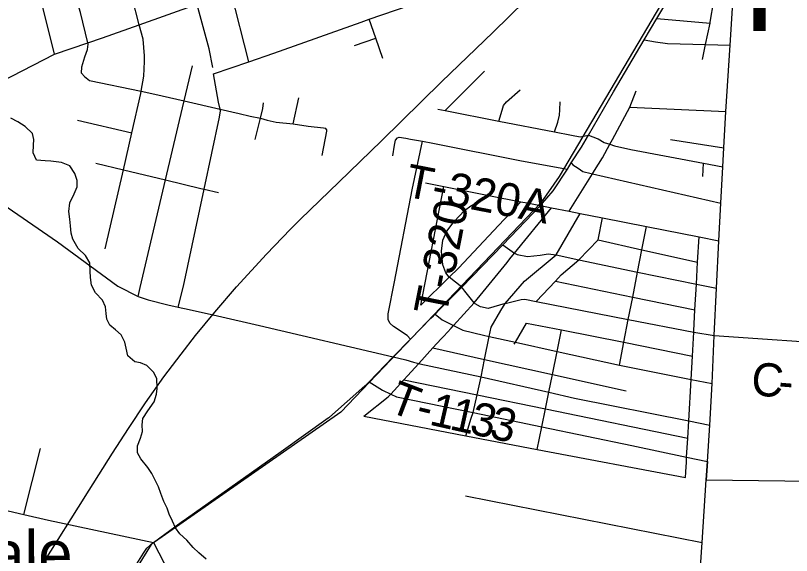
# Model space of a CAD drawing. Extents: x 114604 to 551442, y 316898 to 567001.
# Drawn here: x 189112 to 196136, y 374135 to 379020 of the extents above; entities that cross this region are included whole.
import ezdxf

# ---------------------------------------------------------------- set-up
doc = ezdxf.new("R2010")
doc.units = 0
for name, color, linetype in [('_CIVIL_CONSTRUCTION', 7, 'Continuous'), ('GE_P_Alignment_1000_Bearings', 7, 'Continuous'), ('GE_P_Alignment_1000_Cardinal_Points', 7, 'Continuous'), ('GE_P_Alignment_1000_Stations', 7, 'Continuous'), ('GE_P_Alignment_100_Cardinal_Points', 7, 'Continuous'), ('GE_P_Alignment_500_Bearings', 7, 'Continuous'), ('GE_P_Alignment_500_Stations', 7, 'Continuous'), ('PM_P_Cells', 7, 'Continuous'), ('PM_P_CL_Double_Solid', 7, 'Continuous'), ('PM_P_Crosswalk', 7, 'Continuous')]:
    doc.layers.add(name, color=color, linetype=linetype)

msp = doc.modelspace()

# ---------------------------------------------------------------- linework, layer by layer
at = {"layer": '_CIVIL_CONSTRUCTION'}
for p, q in [((194916.8, 378992.5), (195033.9, 379188.9)), ((194801.2, 378798.6), (194916.8, 378992.5)), ((194110, 377628.6), (194140.4, 377687.2)), ((193522.9, 376944.9), (193864.4, 377300.2)), ((193151.7, 376560.9), (193522.9, 376944.9)), ((192990.2, 376399.6), (193151.7, 376560.9)), ((192949.8, 376359.3), (192990.2, 376399.6)), ((192894.7, 376303.9), (192909.4, 376318.9)), ((192909.4, 376318.9), (192949.8, 376359.3)), ((192531.8, 375932.8), (192688.6, 376092.9)), ((192312.8, 375704.2), (192531.8, 375932.8)), ((190355.9, 374248.4), (190359.6, 374251.5))]:
    msp.add_line(p, q, dxfattribs=at)
for points in [[(194299.2, 377936.2), (194526, 378329.7), (194801.2, 378798.6)], [(194140.4, 377687.2), (194234.4, 377830), (194299.2, 377936.2)], [(193864.4, 377300.2), (193980.2, 377432.7), (194110, 377628.6)], [(192688.6, 376092.9), (192872.6, 376281.3), (192894.7, 376303.9)], [(191516.5, 375076.7), (191943.2, 375379.2), (191955.2, 375387.2), (192275.4, 375667.9), (192287.1, 375678.2), (192312.8, 375704.2)], [(190359.6, 374251.5), (190612.4, 374435.1), (190658.8, 374468.7), (191516.5, 375076.7)], [(190270.8, 374155.2), (190299.8, 374201.9), (190355.9, 374248.4)], [(189975.3, 373676.9), (190070.1, 373833.1), (190210, 374057.7), (190270.8, 374155.2)]]:
    msp.add_lwpolyline(points, dxfattribs=at)
at = {"layer": 'GE_P_Alignment_1000_Bearings'}
for points in [[(196041.6, 380963.5), (194033.4, 377563.3), (193868.1, 377325.2), (192058.1, 375431.3), (190340.5, 374234.8), (188290.1, 370932.4), (187383.2, 369296.1), (186211.4, 367713.7), (185191.3, 366327.4), (183802.2, 363991.4), (182496.1, 361739.6), (179755.4, 357652.8), (178697.7, 356015.2), (176027.5, 351942.2), (171808.5, 345313.1), (170010.5, 342458.8), (166009.2, 336033.6), (165560.1, 335287.7), (165457.7, 335042), (165304.5, 334515.6), (164243.2, 330883.3)], [(189050.5, 373571.6), (189430.4, 374173.3), (189683, 374572.1), (189777.4, 374724.7), (189990.3, 375061.5), (190133.7, 375282), (190289.1, 375515.4), (190455.7, 375749.4), (190611.9, 375956.6), (190742.3, 376124), (190914.8, 376335.9), (191111.9, 376564.5), (191382.5, 376860.9), (191602.1, 377085.4), (191692.2, 377176.8), (192039, 377512.3), (192424, 377887), (192969.1, 378419.2), (193435.5, 378869.9), (193724.6, 379151.4)]]:
    msp.add_lwpolyline(points, dxfattribs=at)
at = {"layer": 'GE_P_Alignment_1000_Cardinal_Points'}
for p, q in [((194916.8, 378992.5), (195399.1, 378949.8)), ((192181.8, 378748.2), (192372.8, 378814.6)), ((192999.7, 378159.3), (193358.3, 378514.9)), ((191624.1, 378038.4), (191676.6, 378274.5)), ((194673.1, 378191.3), (195543.3, 378150.2)), ((191280.6, 377899.6), (191328, 378090.5)), ((195040.4, 377896.9), (195523.2, 377822.6)), ((195332.2, 377564.7), (195340.4, 377683.2)), ((194122.4, 377249.1), (194336.1, 377588.4)), ((192782, 376399.5), (192988.5, 377473.1)), ((192660.9, 375761.3), (192762.3, 375872.3)), ((193187.5, 375218), (193236.9, 375375.5)), ((195375.2, 374985.3), (195364.3, 374819.1)), ((195176.5, 374838.8), (195179.2, 374887.1)), ((193186, 374675.1), (195327.2, 374250.6))]:
    msp.add_line(p, q, dxfattribs=at)
for points in [[(190904.9, 378491.8), (191222.7, 378600.5), (191450.2, 378678.3), (192242.1, 378961), (192313.4, 378985.6), (192675.1, 379110.7), (192707.6, 379121.9)], [(195399.1, 378949.8), (195400.7, 378959.4), (195432.5, 379152)], [(192436.3, 378631.7), (192372.8, 378814.6), (192313.4, 378985.6)], [(195330.8, 378622.6), (195359.1, 378758.2), (195399.1, 378949.8)], [(194801.2, 378798.6), (194903.9, 378781.3), (195014.1, 378767.3), (195359.1, 378758.2), (195580.4, 378752.4)], [(193488.2, 378064.2), (193518.5, 378163.6), (193528.5, 378205.7), (193556.6, 378237.9), (193681, 378346.2)], [(194492.2, 377854.5), (194516.3, 377899.2), (194673.1, 378191.3), (194731.3, 378337.8)], [(193991.4, 377966.2), (194021.6, 378055), (194035.6, 378117.2), (194037.7, 378167.4), (194041.7, 378239.7)], [(191137.1, 378134.2), (191234.8, 378108.7), (191328, 378090.5), (191389.4, 378074.4), (191470.3, 378053.6), (191624.1, 378038.4), (191759.9, 378019), (191898.9, 378005), (191919, 377999.3)], [(192935.2, 378171.9), (192999.7, 378159.3), (193488.2, 378064.2), (193991.4, 377966.2), (194143.8, 377936.5), (194224.6, 377922.9), (194299.2, 377936.2), (194378.4, 377907.2)], [(191886.8, 377754.2), (191928.6, 377973.4), (191928.5, 377986.4), (191919, 377999.3)], [(192528.2, 377749.3), (192542.6, 377847.5), (192552.8, 377893.5), (192568.9, 377913.5), (192585, 377919.5), (192644, 377909.1)], [(192688.6, 376092.9), (192658.3, 376123.7), (192533.8, 376207), (192503.6, 376232.1), (192486.2, 376267.2), (192486.3, 376322.3), (192541.4, 376610.3), (192703, 377441.7), (192794.6, 377882.6)], [(192644, 377909.1), (192688.2, 377901.3), (192794.6, 377882.6), (192889, 377866), (193691, 377704.1), (194110, 377628.6)], [(194336.1, 377588.4), (194353.9, 377616.8), (194426.3, 377731.7), (194492.2, 377854.5)], [(194378.4, 377907.2), (194386.3, 377904.3), (194440.4, 377872.2), (194492.2, 377854.5), (194534.6, 377840), (194680.9, 377807.9), (195340.4, 377683.2), (195514.3, 377650.3)], [(194140.4, 377687.2), (194157.7, 377669.6), (194203.8, 377637.4), (194247.9, 377609.3), (194324, 377591.2), (194336.1, 377588.4), (195497.5, 377323.3)], [(192824.6, 377505.5), (192988.5, 377473.1), (193397.4, 377392.4), (193685.4, 377335.5)], [(193179.7, 376525.8), (193151.7, 376560.9), (193038.3, 376651.3), (193006.6, 376690.4), (192980.6, 376762.7), (192966.6, 376889.1), (192978.7, 376987.5), (193014.8, 377067.8), (193083.1, 377156.1), (193175.3, 377254.4), (193233.4, 377296.5), (193299.6, 377334.7), (193397.4, 377392.4)], [(192782, 376399.5), (193038.3, 376651.3), (193120.9, 376732.5), (193487.9, 377123.8), (193685.4, 377335.5)], [(193561.2, 376785.9), (193587.6, 376818.4), (193628.7, 376869), (193963.5, 377280.5)], [(193685.4, 377335.5), (193743.5, 377324), (193864.4, 377300.2), (193963.5, 377280.5), (194122.4, 377249.1), (194221.9, 377229.4), (194423.9, 377189.4), (194823.1, 377110.4), (195299.7, 377016), (195479.9, 376980.3)], [(193236.9, 375375.5), (193253.4, 375427.9), (193290, 375587.9), (193327.3, 375750.7), (193358, 375909), (193398.3, 376116.4), (193416.8, 376201.4), (193503.6, 376351.2), (193545.7, 376413.2), (193720.2, 376615.8), (194004.5, 376855.3), (194221.9, 377229.4)], [(193826.4, 376432.8), (194000.7, 376617.2), (194052.7, 376672.3), (194212.6, 376809), (194385.9, 376989), (194423.9, 377189.4)], [(194742.7, 376698.6), (194782.1, 376900.4), (194823.1, 377110.4)], [(195275.5, 376589.8), (195286.8, 376787.5), (195299.7, 377016)], [(193522.9, 376944.9), (193628.7, 376869), (193654.2, 376856.8), (193746.3, 376840.7), (193862.6, 376850.7), (193934.8, 376864.7), (194004.5, 376855.3), (194212.6, 376809), (194742.7, 376698.6), (195275.5, 376589.8), (195457.9, 376552.6)], [(194385.9, 376989), (194782.1, 376900.4), (195286.8, 376787.5)], [(193076.6, 376214.8), (193263.8, 376420.2), (193561.2, 376785.9)], [(194578.5, 375856.6), (194618.8, 376063.3), (194659, 376269.5), (194698.7, 376472.8), (194742.7, 376698.6)], [(194000.7, 376617.2), (194698.7, 376472.8), (195262.3, 376356.2)], [(195250.9, 376153.5), (195251.6, 376166.4), (195262.3, 376356.2), (195275.5, 376589.8)], [(193545.7, 376413.2), (193389.3, 376369.1), (193321.2, 376383.2), (193273.1, 376411.3), (193263.8, 376420.2), (193179.7, 376525.8)], [(193545.7, 376413.2), (193688, 376449.3), (193722.1, 376453.3), (193826.4, 376432.8), (194659, 376269.5), (195250.9, 376153.5), (195435.9, 376124.6)], [(192909.4, 376318.9), (192973.2, 376267.6), (193076.6, 376214.8), (193160.2, 376172.1), (193347.6, 376128.1), (193398.3, 376116.4), (193636.7, 376064), (194014.8, 375980.7), (194578.5, 375856.6), (195226.8, 375727.5), (195418.9, 375689.3)], [(193626.6, 376046.3), (193636.7, 376064), (193736, 376236.5)], [(193736, 376236.5), (194054.7, 376176.1), (194618.8, 376063.3), (195238.7, 375939.2)], [(192966.1, 376094.2), (192988.6, 376118.8), (193054.5, 376190.6), (193076.6, 376214.8)], [(193972.3, 375773.1), (194014.8, 375980.7), (194054.7, 376176.1)], [(192762.3, 375872.3), (192890.9, 376012.3), (192966.1, 376094.2)], [(195184.5, 374979.7), (195185.5, 374998.1), (195187, 375024.5), (195196.7, 375195.8), (195205.5, 375352), (195226.8, 375727.5), (195238.7, 375939.2), (195250.9, 376153.5)], [(192890.9, 376012.3), (193358, 375909), (193972.3, 375773.1), (194639.4, 375625.6)], [(192531.8, 375932.8), (192646.1, 375903.2), (192715.9, 375884.6)], [(192715.9, 375884.6), (192762.3, 375872.3), (192771.2, 375869.9), (193327.3, 375750.7), (193939.2, 375610.8), (194170.6, 375557.8), (195205.5, 375352), (195396.6, 375314)], [(192264.4, 375394), (192484.9, 375568.6), (192508.7, 375594.6), (192627.1, 375724.3), (192660.9, 375761.3)], [(193833.7, 375094.8), (193875.3, 375298.1), (193908.5, 375460.7), (193939.2, 375610.8), (193972.3, 375773.1)], [(192312.8, 375704.2), (192433.5, 375629.3), (192508.7, 375594.6), (192561.1, 375570.4), (193253.4, 375427.9), (193875.3, 375298.1), (194689.6, 375128.1), (195187, 375024.5), (195375.2, 374985.3)], [(192627.1, 375724.3), (193290, 375587.9), (193908.5, 375460.7), (195196.7, 375195.8)], [(192264.4, 375394), (193187.5, 375218), (193833.7, 375094.8), (195176.5, 374838.8)], [(195179.2, 374887.1), (195179.5, 374891.9), (195184.5, 374979.7)], [(195364.3, 374819.1), (197260.7, 374794), (197543.7, 374819.8), (197599.8, 374825.8), (197655.9, 374813.8)]]:
    msp.add_lwpolyline(points, dxfattribs=at)
at = {"layer": 'GE_P_Alignment_1000_Stations'}
for p, q in [((194916.8, 378992.5), (195033.9, 379188.9)), ((194801.2, 378798.6), (194916.8, 378992.5)), ((194110, 377628.6), (194140.4, 377687.2)), ((193522.9, 376944.9), (193864.4, 377300.2)), ((193151.7, 376560.9), (193522.9, 376944.9)), ((192990.2, 376399.6), (193151.7, 376560.9)), ((192949.8, 376359.3), (192990.2, 376399.6)), ((192894.7, 376303.9), (192909.4, 376318.9)), ((192909.4, 376318.9), (192949.8, 376359.3)), ((192531.8, 375932.8), (192688.6, 376092.9)), ((192312.8, 375704.2), (192531.8, 375932.8)), ((190355.9, 374248.4), (190359.6, 374251.5))]:
    msp.add_line(p, q, dxfattribs=at)
for points in [[(194299.2, 377936.2), (194526, 378329.7), (194801.2, 378798.6)], [(194140.4, 377687.2), (194234.4, 377830), (194299.2, 377936.2)], [(193864.4, 377300.2), (193980.2, 377432.7), (194110, 377628.6)], [(192688.6, 376092.9), (192872.6, 376281.3), (192894.7, 376303.9)], [(191516.5, 375076.7), (191943.2, 375379.2), (191955.2, 375387.2), (192275.4, 375667.9), (192287.1, 375678.2), (192312.8, 375704.2)], [(190359.6, 374251.5), (190612.4, 374435.1), (190658.8, 374468.7), (191516.5, 375076.7)], [(190270.8, 374155.2), (190299.8, 374201.9), (190355.9, 374248.4)], [(189975.3, 373676.9), (190070.1, 373833.1), (190210, 374057.7), (190270.8, 374155.2)]]:
    msp.add_lwpolyline(points, dxfattribs=at)
at = {"layer": 'GE_P_Alignment_100_Cardinal_Points'}
for p, q in [((189673.2, 378072.2), (190164.7, 377958)), ((189187.4, 374504.2), (189338.9, 375102.7))]:
    msp.add_line(p, q, dxfattribs=at)
for points in [[(189464.6, 378670.3), (189241.5, 379569.1), (189094.7, 380160.2), (189074.1, 380243.4), (188916.2, 380962.2), (188903.5, 381154), (188880.3, 381536.3), (188819.5, 382124.2), (188768.2, 383210.6), (188749.7, 383781.6), (188718.1, 384270.1), (188707, 384499.1)], [(189736.8, 378467.4), (189710.1, 378499), (189713, 378555.2), (189738.7, 378647), (189763.8, 378712.8), (189770.7, 378760.8), (189767.4, 378774), (189698.9, 379047), (189689, 379086.4), (189633.7, 379306.9), (189620.8, 379360.4), (189551.9, 379646.4), (189477, 379957.7), (189409.6, 380237.5), (189297.9, 380701.4), (189246.4, 380976.4), (189234.6, 381037.1), (189219.5, 381207.1), (189198, 381551.6), (189178.4, 381671.8), (189149.3, 382147.7), (189149.1, 382152.2), (189144, 382234.2), (189081.8, 383235.9)], [(190898.2, 378550.7), (190865, 378717.8), (190756.1, 379117.2), (190754.7, 379122.4), (190704.6, 379347.4), (190645.3, 379613.8), (190581.1, 379902.4), (190512.3, 380211.8), (190452, 380482.5), (190449.6, 380493.1), (190343.1, 380947.7), (190252, 381287.5)], [(191222.7, 378600.5), (191065, 379231.4), (190878, 379979.7), (190732.3, 380562.5), (190625.6, 380989.2)], [(189923.4, 376908.3), (190087.9, 377624), (190164.7, 377958), (190246.3, 378313.2), (190249.9, 378334.5), (190273.1, 378471.3), (190278.2, 378603), (190280.3, 378655.7), (190266.8, 378804.4), (190231.2, 378936.8), (190167.7, 379187)], [(185409.7, 378881.1), (185731.1, 378839.2), (185741.4, 378837.8), (186033.6, 378798.8), (186319.5, 378760.6), (186330, 378758.3), (186675.7, 378685.2), (187054.4, 378602.2), (187424.5, 378526.3), (187803.7, 378445.8), (187812.7, 378443.7), (188179.5, 378361.3), (188527.8, 378283.1), (188628.3, 378266.7), (188658.4, 378263.2), (188688.3, 378271.7), (189464.6, 378670.3), (189767.4, 378774), (189899.9, 378819.3), (190231.2, 378936.8), (190754.7, 379122.4)], [(190222.8, 376479), (190241.1, 376559.1), (190470.4, 377532.6), (190635.8, 378234.6), (190639, 378248.3), (190713.9, 378566)], [(190582.7, 376381.6), (190631.7, 376572.5), (190819.3, 377449.2), (190958.6, 378100.3), (190967.6, 378156.3), (190963.5, 378174), (190948.9, 378236.8), (190904.9, 378491.8)], [(189736.8, 378467.4), (189782.1, 378430.6), (190249.9, 378334.5), (190372, 378309.5), (190639, 378248.3), (190963.5, 378174), (191137.1, 378134.2)], [(191328, 378090.5), (191349.8, 378177.9), (191357.3, 378228.7)], [(188403.4, 377716.9), (188548.1, 377620.1), (189492.2, 376972.4), (190038.1, 376571.5), (190222.8, 376479), (190313.6, 376447.2), (190491, 376401.9), (190582.7, 376381.6), (190685.1, 376358.7)], [(189838.2, 377683.6), (190087.9, 377624), (190470.4, 377532.6), (190790.4, 377456.1), (190819.3, 377449.2), (190949.1, 377418.2)], [(190685.1, 376358.7), (190941.1, 376301.5), (191319.8, 376214.5), (192531.8, 375932.8)], [(190359.6, 374251.5), (190596.5, 373795.7), (190644.8, 373732.5), (190695.1, 373677.8), (190737.7, 373641.2), (190810.9, 373591.7), (190886.3, 373556.9), (191092.2, 373511)]]:
    msp.add_lwpolyline(points, dxfattribs=at)
at = {"layer": 'GE_P_Alignment_500_Bearings'}
msp.add_line((195364.3, 374819.1), (195375.2, 374985.3), dxfattribs=at)
for points in [[(195375.2, 374985.3), (195396.6, 375314), (195418.9, 375689.3), (195435.9, 376124.6), (195457.9, 376552.6), (195479.9, 376980.3), (195497.5, 377323.3), (195514.3, 377650.3), (195523.2, 377822.6), (195543.3, 378150.2), (195580.4, 378752.4), (195603.9, 379136.1), (195633.6, 379702.5), (195654.3, 379981.7)], [(182411.5, 376101.3), (182708.6, 376008.6), (183451.5, 375776.6), (184066.1, 375640.6), (184385.1, 375571.7), (184699, 375503.9), (185033, 375430.7), (185275.8, 375377.6), (185530.8, 375321.8), (185805.2, 375261.7), (186339.9, 375145), (187134.1, 374971.6), (187829.6, 374820.2), (188102.8, 374756.6), (188424.5, 374681.8), (189187.4, 374504.2), (189409.5, 374452.5), (190359.6, 374251.5)], [(195435.9, 376124.6), (196663.3, 376040.6)], [(195479.4, 372474.2), (195380.4, 372951.1), (195293.6, 373514.8), (195285.2, 373633.1), (195327.2, 374250.6), (195364.3, 374819.1)]]:
    msp.add_lwpolyline(points, dxfattribs=at)
at = {"layer": 'PM_P_Cells'}
for points in [[(190346.1, 374877.1), (190310.5, 374929.4), (190244.9, 375008), (190215.3, 375064.4), (190215.7, 375126.5), (190242.1, 375194.5), (190262.5, 375256.6), (190256.9, 375316.7), (190265.3, 375372.8), (190309.8, 375442.7), (190366.3, 375524.6), (190388.8, 375594.6), (190395.1, 375646.7), (190389.7, 375737), (190362.1, 375793.3), (190300.4, 375853.8), (190244.5, 375876.3), (190190.6, 375886.6), (190128.9, 375941.2), (190113.3, 376009.4), (190101.7, 376065.7), (190068.1, 376130), (190016.4, 376176.5), (189964.6, 376218.9), (189936.9, 376273.2), (189931.3, 376323.4), (189925.7, 376385.6), (189898, 376443.9), (189834.4, 376510.5), (189798.9, 376578.9), (189789.3, 376649.2), (189787.7, 376707.3), (189784.2, 376783.5), (189744.6, 376847.9), (189679, 376912.5), (189631.5, 376995.1), (189615.8, 377051.3), (189608.2, 377115.5), (189604.6, 377177.7), (189593.1, 377245.9), (189603.6, 377326.1), (189642.1, 377408), (189668.5, 377470), (189668.9, 377528.2), (189649.3, 377590.5), (189603.7, 377658.9), (189527.9, 377691.5), (189431.9, 377702.1), (189379.9, 377706.5), (189301.9, 377711), (189272.3, 377777.4), (189274.8, 377847.5), (189277.1, 377897.6), (189265.5, 377951.9), (189199.8, 378016.4), (189134.1, 378059), (189070.3, 378091.5)], [(190837.4, 374100), (190771.7, 374158.5), (190720, 374207), (190662.4, 374273.5), (190598.7, 374330.1), (190559.1, 374384.5), (190531.4, 374444.8), (190503.8, 374509.1), (190484.2, 374561.4), (190454.6, 374623.7), (190427, 374696.1), (190405.4, 374754.4), (190373.8, 374822.7), (190346.1, 374877.1)]]:
    msp.add_lwpolyline(points, dxfattribs=at)

# ---------------------------------------------------------------- texts
at = {"layer": '_CIVIL_CONSTRUCTION'}
msp.add_text('Briggsdale', height=417.03, rotation=0.41304, dxfattribs=at).set_placement((186994.4, 373925.4))
at = {"layer": 'GE_P_Alignment_500_Stations'}
msp.add_text('FRANKLIN', height=900.05, rotation=0.41329, dxfattribs=at).set_placement((195692.5, 378878.3))
at = {"layer": 'PM_P_CL_Double_Solid'}
for s, rotation, p in [('C', 355.40718, (195764.1, 375586.2)), ('-', 355.42985, (196009.9, 375566.4))]:
    msp.add_text(s, height=300, rotation=rotation, dxfattribs=at).set_placement(p)
at = {"layer": 'PM_P_Crosswalk'}
for s, height, rotation, p in [('T-320A', 300.02, 349.0239, (192625, 377385.1)), ('T-320', 300.02, 78.82671, (193010.4, 376291.1)), ('T', 300, 339.12828, (192474.3, 375442.5)), ('1', 300, 347.0745, (192847.1, 375320.6)), ('1', 300, 347.47855, (193029.5, 375278.7)), ('-', 300, 346.45736, (192723.9, 375350.2)), ('3', 300, 347.58596, (193210.5, 375238.5)), ('3', 300, 347.59702, (193391.1, 375198.8))]:
    msp.add_text(s, height=height, rotation=rotation, dxfattribs=at).set_placement(p)

doc.saveas('drawing.dxf')
